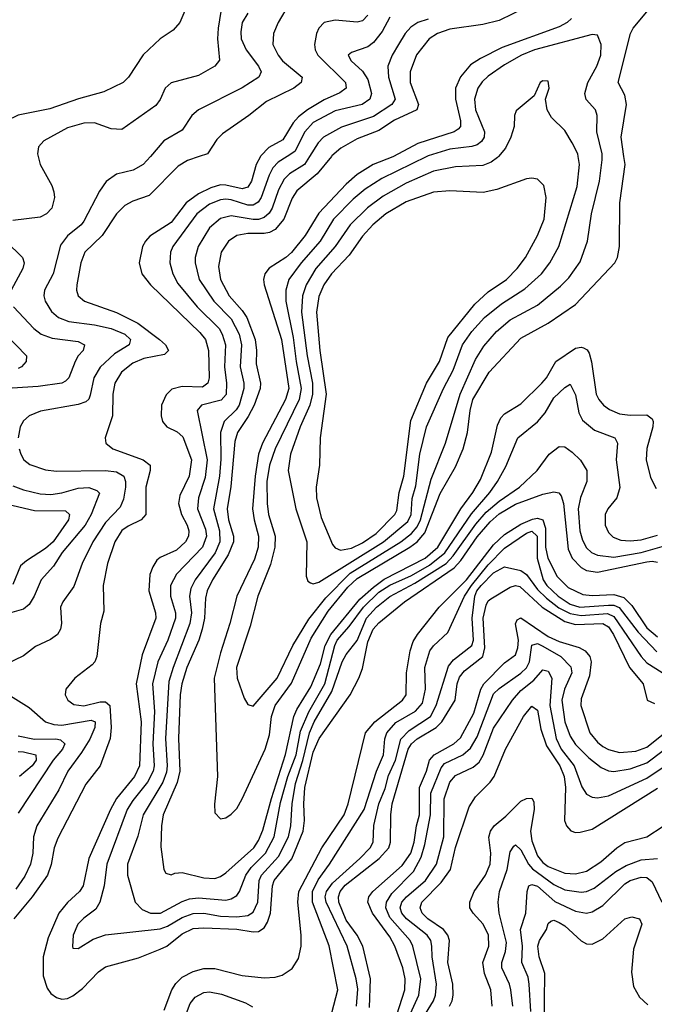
# Model space of a CAD drawing. Header units: inches. Extents: x 884549 to 1028252, y 526810 to 653624.
# Tile 942 of 1056: x 1017596 to 1019918, y 606897 to 610500. Entities that reach past the tile are written whole.
import ezdxf

# ---------------------------------------------------------------- set-up
doc = ezdxf.new("R2010")
doc.units = ezdxf.units.IN
doc.header["$MEASUREMENT"] = 0
doc.layers.add('B0610', color=7, linetype='Continuous')
doc.layers.add('B0611', color=7, linetype='Continuous')

msp = doc.modelspace()

# ---------------------------------------------------------------- linework, layer by layer
at = {"layer": 'B0610', "color": 5}
for points, elevation in [([(1017663.5, 610000), (1017671.1, 609970), (1017713.2, 609893.2), (1017721.1, 609870), (1017722.9, 609850), (1017713, 609810), (1017694.3, 609790), (1017670, 609777.7), (1017570, 609766)], 2740), ([(1018253, 610000), (1018210, 609985.6), (1018175.9, 609964.1), (1018070, 609856.9), (1018010, 609836.4), (1017980.1, 609819.9), (1017950, 609789.9), (1017897.3, 609710), (1017834.2, 609650), (1017818.8, 609610), (1017804.2, 609530), (1017803.9, 609510), (1017810, 609489.3), (1017832.9, 609470), (1017950, 609429.3), (1018027.4, 609390), (1018107.5, 609330), (1018129.1, 609310), (1018140.7, 609290), (1018125.1, 609274.9), (1018050, 609260.3), (1018010, 609243.3), (1017967.8, 609210), (1017944, 609170), (1017936, 609130), (1017935.8, 609050), (1017909, 608970), (1017911.1, 608951.1), (1017936.5, 608930), (1018047.2, 608890), (1018072.6, 608870), (1018073.3, 608850), (1018056.7, 608790), (1018056.8, 608690), (1018040.1, 608670), (1017992.8, 608647.2), (1017970, 608630.8), (1017943.8, 608590), (1017917.3, 608510), (1017901, 608430), (1017903.9, 608336.1), (1017891.4, 608290), (1017878.3, 608170), (1017870.8, 608150), (1017861.1, 608138.9), (1017797.3, 608090), (1017765, 608050), (1017762.6, 608030), (1017771.3, 608010), (1017793.5, 607993.5), (1017830, 607988.6), (1017890, 608004.2), (1017910, 608003.4), (1017925.2, 607990), (1017930.1, 607910), (1017926.2, 607870), (1017889.6, 607770), (1017838.1, 607701.9), (1017734.7, 607505.3), (1017721.9, 607470), (1017711.4, 607408.6), (1017697.5, 607370), (1017641.4, 607290), (1017573.7, 607210)], 2780), ([(1018074.1, 610000), (1018048.1, 609970), (1018010.4, 609950), (1017950, 609935.5), (1017911.9, 609908.1), (1017887.3, 609872.7), (1017830, 609762.9), (1017820.4, 609750), (1017771, 609709), (1017745.4, 609674.6), (1017718.1, 609570), (1017686.5, 609510), (1017683.5, 609490), (1017688.3, 609470), (1017712.6, 609432.6), (1017737.1, 609410), (1017775.2, 609395.2), (1017870, 609384), (1017930, 609370.6), (1017980.8, 609350), (1018000.9, 609330), (1017995.9, 609310), (1017942, 609278), (1017890, 609228.6), (1017867.2, 609190), (1017853.6, 609126.4), (1017848.3, 609111.7), (1017837.9, 609102.1), (1017810, 609091.9), (1017672.3, 609067.7), (1017630.3, 609050), (1017610, 609032.4), (1017597.8, 609010), (1017590.2, 608970)], 2760), ([(1018476.5, 610000), (1018460.4, 609970), (1018443.6, 609910), (1018430, 609886.9), (1018410, 609881), (1018350, 609895.3), (1018330, 609895.6), (1018295, 609885), (1018250, 609863.1), (1018205.3, 609830), (1018150, 609757.6), (1018072.2, 609707.8), (1018055.7, 609690), (1018045.3, 609670), (1018032.4, 609610), (1018042.1, 609570), (1018074.5, 609530), (1018255.1, 609355.1), (1018275.7, 609330), (1018287.1, 609290), (1018288.8, 609190), (1018283.8, 609170), (1018264.6, 609155.4), (1018190, 609157.9), (1018152.1, 609147.9), (1018132.1, 609127.9), (1018114.7, 609090), (1018113.3, 609050), (1018118.1, 609030), (1018133.7, 609010), (1018171.8, 608991.8), (1018193.1, 608973.1), (1018224.9, 608890), (1018216, 608830), (1018181.2, 608758.8), (1018176.6, 608730), (1018187.9, 608690), (1018209.1, 608650), (1018215.2, 608630), (1018213.8, 608610), (1018202.7, 608590), (1018170, 608558.7), (1018110, 608532.5), (1018097.8, 608522.2), (1018082.3, 608497.7), (1018072.1, 608470), (1018068, 608410), (1018093.2, 608330), (1018094.2, 608310), (1018044.3, 608175.7), (1018021.7, 608070), (1018039.9, 607930), (1018033.8, 607770), (1018016, 607730), (1017949.8, 607650.2), (1017927.6, 607610), (1017848.3, 607430), (1017828.2, 607330), (1017815, 607310), (1017770, 607269), (1017738.5, 607230), (1017700, 607140), (1017681.9, 607070), (1017681.3, 607001.3), (1017696, 606956), (1017710, 606936.6), (1017730, 606921.1), (1017750, 606915.8), (1017770, 606918.4), (1017790, 606927.5), (1017825.8, 606954.1), (1017884.2, 607015.8), (1017910, 607034), (1018030, 607067.3), (1018110, 607098.9), (1018133.5, 607110), (1018190, 607155.2), (1018230, 607173.9), (1018270, 607177.2), (1018390, 607171.6), (1018450, 607162.2), (1018470, 607163.5), (1018490, 607176.8), (1018502.7, 607197.3), (1018513.5, 607230), (1018520.3, 607330), (1018526.3, 607350), (1018591.4, 607428.6), (1018632.6, 607530), (1018638.1, 607570), (1018635.4, 607630), (1018639.2, 607690), (1018670, 607819.2), (1018691.2, 607870), (1018804.7, 608030), (1018836.8, 608090), (1018850, 608126), (1018870, 608223.5), (1018888.9, 608270), (1018910, 608292.5), (1019004.3, 608370), (1019185.9, 608494.1), (1019210, 608521), (1019270, 608608), (1019316.9, 608663.1), (1019350, 608692.4), (1019410, 608727.3), (1019510, 608763.5), (1019550, 608772.4), (1019568.8, 608768.8), (1019577.6, 608757.6), (1019585.1, 608730), (1019603.1, 608563.1), (1019617.2, 608530), (1019650, 608495.7), (1019670, 608484.8), (1019710, 608478.8), (1019890, 608516.3), (1019910, 608518.9), (1019930, 608514.9)], 2820), ([(1018574.9, 610000), (1018541.5, 609978.5), (1018522.1, 609957.9), (1018508.3, 609931.7), (1018479.2, 609850), (1018467.9, 609832.1), (1018450, 609821.3), (1018430, 609821.4), (1018370, 609841.5), (1018350, 609843.4), (1018330, 609840.5), (1018290, 609825.2), (1018243.4, 609790), (1018156.6, 609670), (1018147.9, 609650), (1018145, 609610), (1018156.1, 609570), (1018174.4, 609534.4), (1018245, 609450), (1018325.1, 609370), (1018336.1, 609350), (1018348.2, 609310), (1018345.3, 609230), (1018352.6, 609170), (1018350.8, 609129.2), (1018332.7, 609107.3), (1018261.5, 609090), (1018245.4, 609070), (1018282.1, 608890), (1018274.9, 608825.1), (1018249.4, 608750), (1018246.2, 608710), (1018275.5, 608635.5), (1018279, 608610), (1018265, 608570), (1018169, 608471), (1018147.3, 608430), (1018147.5, 608390), (1018165.7, 608330), (1018165.7, 608310), (1018137.4, 608230), (1018101.3, 608150), (1018081.9, 608070), (1018088.6, 607968.6), (1018083.2, 607850), (1018088, 607770), (1018084.2, 607750), (1018063.5, 607710), (1018010, 607643.2), (1017989.4, 607610), (1017914.1, 607410), (1017905, 607330), (1017889.2, 607270.8), (1017874.6, 607245.4), (1017830, 607212.4), (1017808.8, 607190), (1017791.4, 607150), (1017788.3, 607108.3), (1017790, 607102.8), (1017810, 607101.3), (1017864.4, 607135.6), (1017909.3, 607150.7), (1018110, 607172.8), (1018136.9, 607183.1), (1018190, 607214.8), (1018230, 607229.5), (1018270, 607229.8), (1018330, 607219.9), (1018390, 607216.6), (1018430, 607221.9), (1018450, 607233.9), (1018467.7, 607270), (1018471.8, 607350), (1018480.4, 607370), (1018542.4, 607437.6), (1018579.2, 607510), (1018588.4, 607550), (1018592.3, 607630), (1018604.9, 607704.9), (1018631.3, 607788.7), (1018656.2, 607890), (1018673.8, 607930), (1018737.8, 608042.2), (1018775.9, 608150), (1018790, 608176.8), (1018830, 608228.8), (1018865.3, 608310), (1018901, 608350), (1018950, 608389.8), (1019041.7, 608438.3), (1019156.1, 608510), (1019182.4, 608537.6), (1019265.4, 608654.6), (1019302.3, 608697.7), (1019350, 608738.5), (1019424.2, 608790), (1019489.9, 608850.1), (1019532.7, 608910), (1019570, 608938.4), (1019590, 608937.2), (1019617.1, 608917.2), (1019647.9, 608887.9), (1019671.1, 608850), (1019670.9, 608810), (1019648.1, 608751.9), (1019639.6, 608710), (1019644.9, 608630), (1019655.4, 608595.4), (1019670, 608567.2), (1019688.3, 608550), (1019710, 608540.4), (1019770, 608532.8), (1019870, 608550.5), (1019954.9, 608574.9)], 2840), ([(1018656.6, 610000), (1018637.8, 609970), (1018583.3, 609936.7), (1018563.6, 609916.4), (1018542.7, 609877.3), (1018519.6, 609810), (1018508.1, 609791.9), (1018490, 609776), (1018470, 609769.2), (1018450, 609769), (1018370, 609783), (1018330, 609772.2), (1018290, 609739), (1018248.4, 609670), (1018237.6, 609630), (1018237.2, 609610), (1018252.9, 609550), (1018305.5, 609470), (1018370, 609405.6), (1018398.2, 609350), (1018407.2, 609310), (1018402.3, 609230), (1018416.3, 609170), (1018416.4, 609150), (1018399, 609090), (1018387.4, 609072.6), (1018343.6, 609030), (1018330.1, 608989.9), (1018332, 608892), (1018327.4, 608830), (1018304.6, 608710), (1018327, 608630), (1018328, 608590), (1018311, 608549), (1018237.6, 608450), (1018221.8, 608418.2), (1018217.2, 608390), (1018223.9, 608330), (1018218.6, 608290), (1018157, 608130), (1018142, 608078), (1018128.9, 607870), (1018135.6, 607770), (1018133.3, 607746.7), (1018119.9, 607710), (1018047.3, 607590), (1018027.5, 607512.5), (1017990.6, 607410), (1017990.7, 607370), (1018018.1, 607270), (1018044, 607244), (1018074.9, 607230), (1018110.7, 607230), (1018190, 607273.6), (1018217.1, 607282.9), (1018250, 607286.1), (1018350, 607277.3), (1018370, 607283), (1018390, 607295.3), (1018400.2, 607310), (1018423.2, 607370), (1018443, 607397), (1018495.1, 607450), (1018527.1, 607510), (1018550, 607635), (1018576.6, 607730), (1018607.8, 607810), (1018623.3, 607896.7), (1018653.3, 607966.7), (1018712.3, 608070), (1018748.5, 608210), (1018757.7, 608230), (1018801, 608279), (1018853.7, 608350), (1018910, 608404.6), (1018950, 608430.9), (1019030, 608466.6), (1019095.5, 608504.5), (1019150.8, 608549.2), (1019248.4, 608691.6), (1019316.6, 608770), (1019344.4, 608810), (1019374.7, 608865.3), (1019418.4, 608970), (1019491, 609029), (1019518, 609062), (1019550, 609116.1), (1019590, 609153.7), (1019610, 609166.3), (1019630, 609127.6), (1019642.1, 609062.1), (1019654.6, 609034.6), (1019698.5, 608998.5), (1019773.4, 608970), (1019783, 608950), (1019778.6, 608890), (1019791.7, 608788.3), (1019781.4, 608750), (1019748.4, 608710), (1019738.5, 608690), (1019738.7, 608650), (1019750, 608623.9), (1019766.8, 608606.8), (1019795.6, 608595.6), (1019830, 608592.8), (1019870, 608597.3), (1019930, 608614.1)], 2860), ([(1018736.7, 610000), (1018684, 609936), (1018610, 609873.9), (1018592.7, 609847.3), (1018562.2, 609770), (1018530, 609732.6), (1018510, 609721.9), (1018490, 609718.2), (1018430, 609718.2), (1018389.8, 609710.2), (1018359.5, 609690), (1018333.1, 609650), (1018323.1, 609596.9), (1018330.5, 609550), (1018361.7, 609490), (1018410, 609435.7), (1018426.6, 609410), (1018457.1, 609330), (1018462.2, 609290), (1018461.1, 609241.1), (1018477, 609170), (1018475.6, 609150), (1018453.5, 609090), (1018431.9, 609048.1), (1018393.3, 608990), (1018383.5, 608956.5), (1018368.6, 608791.4), (1018354.3, 608710), (1018359.8, 608670), (1018377.9, 608610), (1018378, 608590), (1018358.7, 608541.3), (1018301.2, 608450), (1018282.1, 608410), (1018276.2, 608383.8), (1018272, 608310), (1018263.2, 608270), (1018250.6, 608229.4), (1018207.7, 608130), (1018188.8, 608070), (1018183.1, 608030), (1018176.3, 607870), (1018181.4, 607750), (1018171.8, 607708.2), (1018120.4, 607590), (1018114.1, 607550), (1018112.7, 607472.7), (1018123.6, 607390), (1018130, 607377.1), (1018150, 607370.3), (1018163.3, 607376.7), (1018190, 607379.2), (1018270, 607360.1), (1018310, 607357.1), (1018330, 607364), (1018350, 607377.7), (1018452.9, 607470), (1018470, 607495.7), (1018485.9, 607534.1), (1018516.6, 607650), (1018568.8, 607811.2), (1018598.8, 607950), (1018610, 607975.9), (1018661, 608059), (1018696.6, 608143.4), (1018714, 608210), (1018734, 608250), (1018840.6, 608379.4), (1018890, 608424), (1018930, 608452.2), (1019079.2, 608530), (1019125.3, 608570), (1019209.7, 608710), (1019254.2, 608770), (1019282.5, 608817.5), (1019322.7, 608917.3), (1019344.2, 609015.8), (1019356.3, 609043.7), (1019370, 609057.7), (1019430, 609094.2), (1019506.2, 609170), (1019523.2, 609190), (1019557.1, 609250), (1019630, 609297.8), (1019650, 609302.2), (1019659, 609299), (1019671.7, 609291.7), (1019679.4, 609279.4), (1019688.2, 609248.2), (1019705.8, 609130), (1019714.8, 609110), (1019731.6, 609090), (1019753.6, 609073.6), (1019790, 609058.3), (1019830, 609053.5), (1019890, 609054.1), (1019910, 609039.5), (1019914, 609030), (1019912.7, 609010), (1019891.1, 608931.1), (1019888.5, 608890), (1019904.5, 608824.5), (1019924.8, 608784.8)], 2880), ([(1018964.1, 610000), (1018961.4, 609998.6), (1018889.5, 609970), (1018830, 609933.7), (1018790, 609898.3), (1018690, 609792.7), (1018640.8, 609710), (1018590, 609648.8), (1018570, 609630.3), (1018508.6, 609591.4), (1018492.9, 609570), (1018487.7, 609550), (1018490.1, 609529.9), (1018554.1, 609330), (1018580, 609150), (1018568.7, 609110), (1018483.9, 608950), (1018469.5, 608910.5), (1018456.8, 608830), (1018447.9, 608710), (1018453.2, 608670), (1018469.6, 608610), (1018468.6, 608570), (1018454.5, 608525.5), (1018390.7, 608390), (1018365, 608290), (1018330, 608183.5), (1018307.7, 608090), (1018319.5, 607730), (1018309.1, 607629.1), (1018310, 607598), (1018330, 607575.5), (1018350, 607579.5), (1018370, 607592.2), (1018390, 607613.7), (1018410, 607648.8), (1018494.3, 607830), (1018510, 607883.1), (1018516.9, 607950), (1018530.1, 607989.9), (1018590, 608071.9), (1018662.5, 608237.4), (1018724.7, 608335.3), (1018796.7, 608423.3), (1018830, 608455.2), (1019023.6, 608570), (1019050.4, 608590), (1019077.8, 608622.2), (1019134.3, 608765.7), (1019190, 608863.3), (1019218.1, 608930), (1019234.6, 608990), (1019243.7, 609070), (1019253.4, 609110), (1019313.7, 609210), (1019430, 609335.1), (1019530, 609389.3), (1019630, 609458.4), (1019773.2, 609610), (1019783.4, 609630), (1019790.5, 609670), (1019791.3, 609830), (1019811.7, 609970), (1019807, 610000)], 2920), ([(1019085.1, 610000), (1018921.3, 609918.7), (1018859.3, 609880.6), (1018815.9, 609844.1), (1018744.1, 609770), (1018695.1, 609690), (1018625.1, 609610), (1018580.7, 609550), (1018569.1, 609510.9), (1018569.4, 609470.6), (1018596.9, 609336.9), (1018607.2, 609250), (1018625.8, 609150), (1018618.6, 609110), (1018530, 608930), (1018509.8, 608870.2), (1018500.4, 608810), (1018500.9, 608730), (1018506.7, 608690), (1018530.6, 608610), (1018529.7, 608570), (1018513.9, 608506.1), (1018467.2, 608390), (1018438.9, 608281.1), (1018389.1, 608130), (1018391.8, 608090), (1018417.3, 608017.3), (1018430, 607994), (1018450, 607987.4), (1018538.4, 608090), (1018595, 608210), (1018654.2, 608305.8), (1018715.8, 608384.2), (1018804.8, 608475.2), (1018990.6, 608590), (1019030, 608620.2), (1019050, 608644.2), (1019062.1, 608670), (1019100.8, 608819.2), (1019153.7, 608950), (1019207.1, 609130), (1019263.6, 609256.4), (1019294.3, 609305.7), (1019340.5, 609359.5), (1019390, 609402.4), (1019490, 609455.1), (1019575.2, 609524.8), (1019604.9, 609555.1), (1019646.1, 609613.9), (1019673.7, 609690), (1019688.1, 609790), (1019716.9, 609910), (1019727.7, 609987.7), (1019727.2, 610000)], 2940), ([(1019348.2, 610000), (1019344.4, 609995.6), (1019320.7, 609979.3), (1019290, 609966.4), (1019190, 609962.1), (1019110, 609945.5), (1019010, 609901.7), (1018925.8, 609854.2), (1018868.4, 609811.6), (1018805, 609750), (1018750, 609669.9), (1018679.5, 609590), (1018643.4, 609530), (1018630.6, 609489.4), (1018627.5, 609430), (1018647.6, 609270), (1018666.9, 609170), (1018667.2, 609130), (1018657.2, 609090), (1018622, 609010), (1018586.2, 608910), (1018577.9, 608850), (1018606.1, 608710), (1018647, 608590), (1018643.5, 608463.5), (1018650, 608445.3), (1018659.4, 608439.4), (1018670, 608435.5), (1018690, 608441.5), (1018927.2, 608590), (1019015.9, 608664.1), (1019028, 608690), (1019032.2, 608747.8), (1019045.2, 608794.8), (1019060.4, 608910), (1019084.9, 609010), (1019146.5, 609150), (1019182.3, 609217.7), (1019216, 609310), (1019250, 609359.1), (1019296.3, 609410), (1019359, 609461), (1019444.5, 609515.5), (1019505.4, 609570), (1019535.7, 609610), (1019568.9, 609670), (1019636.2, 609890), (1019643.6, 609970), (1019639.1, 610000)], 2960), ([(1017545.5, 609690), (1017606.5, 609630), (1017612, 609610), (1017607.7, 609590), (1017564.4, 609510)], 2740), ([(1017573.5, 609450), (1017647.1, 609370), (1017674.3, 609350), (1017714.7, 609334.7), (1017810, 609322.6), (1017832.9, 609310), (1017827.5, 609290), (1017809.6, 609270.4), (1017799.1, 609250), (1017775.8, 609190), (1017762.7, 609177.3), (1017749.3, 609170.7), (1017662.7, 609157.3), (1017530.6, 609149.4)], 2740), ([(1017543.7, 609350), (1017620.3, 609270), (1017619, 609250), (1017602.3, 609230), (1017590, 609223.4)], 2720), ([(1017593.2, 608930), (1017599.4, 608910), (1017611.1, 608890), (1017632.9, 608872.9), (1017690, 608852.8), (1017730, 608847.8), (1017909.9, 608850.1), (1017950, 608845.4), (1017976.8, 608830), (1017982.9, 608810), (1017982.5, 608790), (1017975, 608745), (1017963.7, 608716.3), (1017910, 608659.9), (1017863.4, 608590), (1017824.7, 608510), (1017793.8, 608426.2), (1017753, 608370), (1017745, 608350), (1017749.1, 608290), (1017744.9, 608270), (1017733.7, 608250), (1017708.6, 608231.4), (1017653.5, 608206.5), (1017610, 608172.3), (1017541.2, 608138.8)], 2760), ([(1017570, 608794.5), (1017610, 608779.1), (1017670, 608765.5), (1017710, 608762.3), (1017750, 608768.3), (1017810, 608785.7), (1017848.1, 608788.1), (1017877.6, 608777.6), (1017887.8, 608767.8), (1017857.7, 608690), (1017835.6, 608650), (1017751.6, 608550), (1017719.2, 608500.8), (1017673.8, 608450), (1017648.7, 608390), (1017630, 608359.5), (1017610, 608343.2), (1017550, 608325.4)], 2740), ([(1017530, 608731.9), (1017650, 608704.1), (1017762.8, 608702.8), (1017777.9, 608690), (1017774, 608670), (1017717.7, 608590), (1017690, 608565), (1017620.1, 608519.9), (1017599, 608501), (1017570, 608433.6)], 2720), ([(1018124.8, 606875.2), (1018152.2, 606950), (1018166.7, 606973.3), (1018190, 606996), (1018230, 607017.4), (1018270, 607027.3), (1018310, 607027.6), (1018410, 607002.5), (1018490, 606993.3), (1018530, 606996.4), (1018556.4, 607003.6), (1018592.5, 607027.5), (1018615.6, 607064.4), (1018625.3, 607110), (1018625.9, 607150), (1018613.4, 607270), (1018616.7, 607310), (1018701.1, 607470), (1018783.1, 607590), (1018797.5, 607630), (1018861.7, 607890), (1018894.9, 607930), (1018996.1, 608010), (1019009.9, 608030), (1019011.3, 608110), (1019024.4, 608190), (1019035.8, 608224.2), (1019051.1, 608250), (1019130.6, 608350), (1019230.7, 608450), (1019330, 608578.3), (1019370, 608615.8), (1019430, 608654.3), (1019472.7, 608672.7), (1019490, 608676), (1019510.3, 608670.3), (1019519.2, 608639.2), (1019520, 608570), (1019528.6, 608530), (1019562.4, 608462.4), (1019602.3, 608422.3), (1019656.9, 608396.9), (1019690, 608393.2), (1019770, 608397), (1019806.2, 608386.2), (1019836.2, 608356.2), (1019890, 608274.2), (1019930, 608241.9)], 2780), ([(1018723.8, 606810), (1018759.6, 606950), (1018728.7, 607111.3), (1018667.1, 607270), (1018667.3, 607310), (1018687.9, 607352.1), (1018729.9, 607410), (1018856.1, 607610), (1018901.9, 607750), (1018927, 607810), (1018932.1, 607867.9), (1018939.7, 607890), (1018972, 607928), (1019043.6, 607970), (1019070, 607998.4), (1019080.9, 608050), (1019078.3, 608130), (1019096.4, 608190), (1019110, 608208.8), (1019162.5, 608257.5), (1019223.7, 608390), (1019248.7, 608430), (1019310, 608505), (1019370, 608566.6), (1019450, 608621.5), (1019470, 608628.9), (1019489.8, 608609.8), (1019489.8, 608529.8), (1019510.7, 608450), (1019524.4, 608430), (1019565.8, 608390), (1019610, 608360.7), (1019646, 608350), (1019750, 608358.1), (1019770, 608357.1), (1019789, 608349), (1019858.7, 608258.7), (1019927, 608187)], 2760), ([(1018827.8, 606890), (1018832.6, 606952.6), (1018827, 606990), (1018794.4, 607110), (1018717, 607270), (1018713.9, 607290), (1018717.8, 607310), (1018739.8, 607340.2), (1018840.6, 607430), (1018878.7, 607470), (1018889.2, 607490), (1018891.2, 607551.2), (1018910.4, 607630), (1018933.2, 607686.8), (1018945.3, 607734.7), (1018970.9, 607790), (1018990, 607867.4), (1019020.6, 607899.4), (1019099, 607950), (1019120.1, 607990), (1019165.1, 608134.9), (1019183, 608157), (1019250.4, 608209.6), (1019255.9, 608230), (1019251.5, 608310), (1019260.9, 608390), (1019268.9, 608410), (1019284, 608430), (1019330, 608475.8), (1019370, 608497.6), (1019430, 608484.6), (1019450, 608469.8), (1019490, 608414.9), (1019522.9, 608382.9), (1019568.4, 608348.4), (1019610, 608326.6), (1019650, 608319.7), (1019746.9, 608326.9), (1019770, 608315.7), (1019870, 608169.6), (1019890, 608147.1), (1019970, 608096.9)], 2740), ([(1018875.4, 606884.6), (1018879.8, 606990), (1018850.9, 607110), (1018830, 607149.5), (1018790, 607204.3), (1018763.5, 607270), (1018761.7, 607290), (1018768.5, 607310), (1018787.2, 607332.8), (1018910.5, 607430), (1018946.1, 607470), (1018952.8, 607490), (1018953.6, 607590), (1018958.2, 607630), (1019017.7, 607830), (1019029.7, 607850.3), (1019050, 607868.3), (1019120.3, 607910), (1019140.8, 607930), (1019188.8, 608010), (1019197, 608070), (1019205.5, 608094.5), (1019223.3, 608116.7), (1019290.2, 608170), (1019298.3, 608201.7), (1019291.3, 608310), (1019302.6, 608357.4), (1019310, 608373.7), (1019319.3, 608380.7), (1019390, 608424), (1019410, 608429.3), (1019426.3, 608426.3), (1019507.6, 608350), (1019590, 608297.6), (1019630, 608287.4), (1019730, 608290.7), (1019750, 608278.8), (1019768.4, 608250), (1019826.8, 608130), (1019877, 608070), (1019891.8, 608010), (1019918.2, 607998.2)], 2720), ([(1018947.6, 606770), (1019005.2, 606950), (1019006.3, 606990), (1018997.2, 607030), (1018968.6, 607110), (1018950, 607144.1), (1018887, 607230), (1018869.5, 607270), (1018873.5, 607290), (1018887.7, 607310), (1018995.1, 607404.9), (1019026.6, 607450), (1019039, 607490), (1019047.2, 607550), (1019058.1, 607590), (1019058.2, 607690), (1019084.4, 607750), (1019095.6, 607790), (1019112.4, 607810), (1019184.8, 607850), (1019208.2, 607871.8), (1019257.6, 607962.4), (1019283.6, 608050), (1019294.6, 608070), (1019370, 608146.6), (1019410, 608175.8), (1019418.4, 608201.6), (1019420.7, 608230), (1019410.3, 608289.7), (1019415.6, 608304.4), (1019430, 608311.4), (1019530, 608242.8), (1019570, 608224.2), (1019642.9, 608202.9), (1019665.1, 608190), (1019682.4, 608170), (1019686.9, 608150), (1019681.1, 608098.9), (1019650, 608015.1), (1019648.6, 607990), (1019681.6, 607890), (1019710, 607855.7), (1019730, 607840.5), (1019750, 607828.9), (1019790, 607818.4), (1019850, 607823.6), (1019890, 607838.3), (1019950, 607885.4)], 2680), ([(1019019.5, 606850), (1019056.8, 606930), (1019063.9, 606990), (1019034, 607110), (1019024.3, 607130), (1018950, 607215), (1018935.6, 607250), (1018937.7, 607270), (1018957.5, 607302.5), (1019036.7, 607383.3), (1019064.6, 607435.4), (1019078.1, 607481.9), (1019098.9, 607590), (1019099.7, 607670), (1019137.7, 607762.3), (1019150, 607777.5), (1019217.1, 607810), (1019245.6, 607834.4), (1019270, 607876), (1019330, 608032.9), (1019350, 608052.9), (1019430, 608108.5), (1019450, 608128.2), (1019460.9, 608150), (1019470, 608210.9), (1019490, 608217.1), (1019510, 608207.3), (1019576.1, 608170), (1019612.4, 608132.4), (1019615.6, 608110), (1019589, 608050), (1019579.3, 608010), (1019590.1, 607930), (1019610, 607878.4), (1019630, 607847.3), (1019678.9, 607798.9), (1019723.9, 607763.9), (1019750, 607751.7), (1019770, 607748.9), (1019830, 607758.7), (1019890, 607780.2), (1019950, 607825.4)], 2660), ([(1019061.2, 606830), (1019109.6, 606910), (1019117.2, 606930), (1019121.1, 606970), (1019104.9, 607070), (1019104.1, 607110), (1019099.9, 607130), (1019087, 607150), (1019011.7, 607210), (1018994, 607230), (1018988, 607250), (1018994, 607270), (1019011, 607290), (1019080.7, 607350), (1019120.6, 607410), (1019148.3, 607510), (1019149.2, 607649.2), (1019170, 607710.1), (1019190, 607734.5), (1019255.6, 607764.4), (1019277.4, 607782.6), (1019292, 607808), (1019330, 607907), (1019399.6, 608010), (1019430, 608045.8), (1019476.5, 608083.5), (1019510, 608120.4), (1019530, 608116.2), (1019542.7, 608090), (1019535.7, 607990), (1019558.3, 607870), (1019577.4, 607830), (1019624.9, 607770), (1019652.5, 607692.5), (1019670, 607665.4), (1019690, 607654.8), (1019710, 607652.6), (1019750, 607659.6), (1019890, 607724.9), (1019965.1, 607774.9)], 2640), ([(1017552.2, 608032.2), (1017630, 607983), (1017690.2, 607930), (1017720.3, 607920.3), (1017750, 607918.4), (1017856.8, 607936.9), (1017871.3, 607931.2), (1017870.3, 607909.7), (1017852.4, 607867.6), (1017822.1, 607817.9), (1017772.1, 607750), (1017738.7, 607681.3), (1017658.4, 607550), (1017646.2, 607510), (1017643.6, 607450), (1017634.8, 607410), (1017614.1, 607365.9), (1017581.8, 607318.2)], 2760), ([(1019168.8, 606890), (1019177.9, 606910), (1019181.7, 606930), (1019180.1, 606970), (1019162.2, 607050), (1019167.9, 607130), (1019162.1, 607150), (1019147.1, 607170), (1019089.1, 607210), (1019068.4, 607230), (1019061.5, 607250), (1019067, 607270), (1019137.7, 607342.3), (1019171.9, 607390), (1019190.7, 607470.7), (1019240.8, 607619.2), (1019263.5, 607656.5), (1019317.8, 607710), (1019332.2, 607730), (1019373.4, 607830), (1019439.4, 607950), (1019470, 607988.1), (1019490, 607973.4), (1019503.2, 607903.2), (1019523.1, 607843.1), (1019571.8, 607770), (1019588.7, 607730), (1019593.1, 607690), (1019589.1, 607570), (1019596.2, 607550), (1019612, 607532), (1019630, 607525.4), (1019646.5, 607526.5), (1019690, 607537.9), (1019930, 607688.4)], 2620), ([(1017590, 607879.3), (1017650, 607867.5), (1017728.3, 607868.3), (1017745, 607865), (1017760.9, 607850), (1017752, 607830), (1017718.2, 607790), (1017590, 607596.8)], 2740), ([(1017590, 607822.1), (1017610, 607820.2), (1017655, 607810), (1017656.4, 607790), (1017641.2, 607770), (1017595, 607730)], 2720), ([(1019324.2, 606890), (1019319.7, 606950), (1019297.1, 607010), (1019290.3, 607049.7), (1019312, 607110), (1019311, 607150), (1019292, 607190), (1019255.3, 607230), (1019243.1, 607250), (1019243.4, 607270), (1019259.3, 607310), (1019300.8, 607370), (1019317.4, 607410), (1019319.5, 607450), (1019312, 607508), (1019318.7, 607530), (1019332.4, 607550), (1019375.2, 607584.8), (1019430, 607640.4), (1019450, 607650.1), (1019470, 607651.1), (1019477.4, 607637.4), (1019478.3, 607610), (1019464.3, 607530), (1019470, 607494.5), (1019490, 607440.1), (1019510, 607415.3), (1019530, 607401.5), (1019590, 607376.7), (1019630, 607373.8), (1019670, 607384), (1019721.9, 607418.1), (1019780.7, 607470), (1019810, 607489.2), (1019890, 607510.1), (1019950, 607548.4)], 2580), ([(1019400.3, 606890), (1019392.9, 606950), (1019388, 606970), (1019360.1, 607030), (1019359.7, 607050), (1019373.7, 607090), (1019377.2, 607122.8), (1019350.8, 607230), (1019346.2, 607270), (1019351.3, 607310), (1019379.1, 607390), (1019390, 607454.4), (1019404.2, 607475.8), (1019410, 607480.7), (1019430, 607461.8), (1019457.6, 607410), (1019472.4, 607392.4), (1019550, 607335.3), (1019590, 607316), (1019650, 607306.8), (1019670, 607309.7), (1019698.2, 607321.8), (1019776.9, 607383.1), (1019815.2, 607404.8), (1019870, 607425.9), (1019929.1, 607430.9)], 2560), ([(1019466.2, 606870), (1019459.8, 606970), (1019455.9, 606995.9), (1019433.2, 607050), (1019435.6, 607110), (1019428, 607170), (1019447.4, 607230), (1019452.3, 607310), (1019458.5, 607330), (1019470, 607335.6), (1019490, 607328.8), (1019553.5, 607273.5), (1019630, 607238.1), (1019670, 607230.9), (1019690, 607235.4), (1019730, 607258.7), (1019810, 607337.3), (1019829.1, 607350), (1019870, 607361.6), (1019890, 607360.6), (1019910, 607344.4), (1019944.9, 607270)], 2540), ([(1019514.8, 606810), (1019517.1, 607010), (1019496.6, 607070), (1019491.7, 607110), (1019497.6, 607130), (1019523.2, 607170), (1019530, 607192.9), (1019539.3, 607200.7), (1019550, 607204.8), (1019570, 607196.5), (1019590, 607183.8), (1019650, 607129.4), (1019670, 607117.6), (1019690, 607117.3), (1019730, 607135.9), (1019810, 607210.1), (1019836.3, 607216.3), (1019863.7, 607210), (1019871.7, 607190), (1019841.6, 607098.4), (1019834.5, 607014.5), (1019842.1, 606962.1), (1019863.3, 606923.3), (1019894.5, 606894.5)], 2520), ([(1018170.3, 606770), (1018219.8, 606900.2), (1018237.7, 606922.3), (1018270, 606940.4), (1018290, 606942.9), (1018334.2, 606934.2), (1018421.8, 606901.8), (1018447.9, 606887.9)], 2760)]:
    msp.add_lwpolyline(points, dxfattribs=dict(at, elevation=elevation))
at = {"layer": 'B0610', "color": 5, "elevation": 2980}
msp.add_lwpolyline([(1019470, 609920.8), (1019450, 609918.2), (1019341.4, 609878.6), (1019292.2, 609867.8), (1019170, 609873.7), (1019110, 609869.4), (1019010, 609834.3), (1018936, 609790), (1018887.4, 609750), (1018850, 609708.7), (1018800.9, 609639.1), (1018736.5, 609570), (1018708.7, 609530), (1018690, 609487.4), (1018681.9, 609430), (1018693.6, 609290), (1018716.6, 609130), (1018694.7, 608970), (1018692.4, 608870), (1018680.8, 608790), (1018682.2, 608750), (1018698.9, 608678.9), (1018739.8, 608579.8), (1018750, 608567.1), (1018770, 608558.8), (1018810, 608565.7), (1018850, 608586.1), (1018900.2, 608619.8), (1018967.9, 608690), (1018975.6, 608704.4), (1018983.8, 608770), (1019000.9, 608830), (1019027, 609033), (1019084.8, 609170), (1019131.8, 609250), (1019162.7, 609337.3), (1019260.7, 609459.3), (1019310, 609504), (1019376.9, 609550), (1019416.1, 609590), (1019447.2, 609630), (1019490.9, 609710), (1019514.8, 609770), (1019522.6, 609850), (1019513.5, 609893.5), (1019490, 609917.3)], close=True, dxfattribs=at)
at = {"layer": 'B0611', "color": 5}
for points, elevation in [([(1019807, 610000), (1019796.1, 610070), (1019816.7, 610190), (1019810, 610223.9), (1019786.3, 610270), (1019830.7, 610450), (1019840.3, 610470), (1019908.9, 610551.1), (1019941.3, 610630), (1019954.4, 610710), (1019970, 610742.2), (1019990, 610753.9), (1020000, 610755.4)], 2920), ([(1018215.3, 610570), (1018181.8, 610490), (1018157.5, 610462.5), (1018110.3, 610430), (1018047.7, 610372.3), (1017994.2, 610290), (1017974.6, 610270), (1017903.3, 610236.7), (1017811.1, 610211.1), (1017705.5, 610174.5), (1017589.5, 610150.5), (1017547.1, 610130), (1017532.6, 610110), (1017528.6, 610090), (1017545, 610000)], 2720), ([(1018582.1, 610557.9), (1018541.6, 610490), (1018524.2, 610450), (1018522.3, 610410), (1018541.2, 610370), (1018556.9, 610350), (1018629.1, 610290), (1018625.4, 610270), (1018599, 610250), (1018498.5, 610201.5), (1018434.1, 610150), (1018337.5, 610082.5), (1018317.5, 610062.5), (1018282.8, 610010), (1018253, 610000)], 2780), ([(1019450, 610546.5), (1019350, 610497), (1019290, 610483.2), (1019170, 610465.3), (1019124.6, 610450), (1019093.7, 610430), (1019047.6, 610372.4), (1019024.2, 610310), (1019024.9, 610270), (1019055.6, 610190), (1019048.9, 610170), (1018967, 610133), (1018910, 610094.8), (1018830, 610064.5), (1018770.3, 610029.7), (1018738.2, 610001.8), (1018736.7, 610000)], 2880), ([(1018331.6, 610530), (1018321.6, 610470), (1018319.1, 610430), (1018327.2, 610352.8), (1018310.2, 610330), (1018250, 610296.2), (1018150, 610269.8), (1018128.4, 610250), (1018110, 610208.3), (1018094.1, 610185.9), (1017970, 610098), (1017930, 610100.6), (1017870, 610122.5), (1017830, 610121.7), (1017770, 610104.9), (1017683.4, 610056.6), (1017665, 610035), (1017661, 610010), (1017663.5, 610000)], 2740), ([(1018430, 610524.8), (1018410, 610489.6), (1018404.4, 610455.6), (1018406, 610430), (1018424.2, 610390), (1018470.1, 610330), (1018479, 610310), (1018471.3, 610290), (1018410, 610251.6), (1018249.6, 610170.4), (1018225.6, 610150), (1018190, 610095.5), (1018123.3, 610056.7), (1018074.1, 610000)], 2760), ([(1018870, 610517.1), (1018850, 610496.8), (1018830, 610491.7), (1018750, 610498.2), (1018710, 610489.9), (1018690.1, 610470), (1018682.2, 610450), (1018674.3, 610410), (1018676.3, 610390), (1018686.7, 610370), (1018787.7, 610270), (1018790.1, 610249.9), (1018767.7, 610232.3), (1018710, 610207.7), (1018648.4, 610170), (1018615.6, 610144.4), (1018596.9, 610123.1), (1018558.8, 610061.2), (1018507.8, 610032.2), (1018477.7, 610002.3), (1018476.5, 610000)], 2820), ([(1018950.4, 610509.6), (1018922.6, 610457.4), (1018890, 610416.5), (1018870, 610400.5), (1018810, 610380.5), (1018797.6, 610370), (1018809.2, 610350), (1018850, 610311.8), (1018870, 610281.1), (1018883.3, 610230), (1018876.9, 610210), (1018849.5, 610190.5), (1018750, 610166.9), (1018670, 610123.9), (1018638.8, 610090), (1018602.4, 610017.6), (1018574.9, 610000)], 2840), ([(1019090, 610502.6), (1019052.4, 610490), (1019027.3, 610472.7), (1019006.5, 610450), (1018981.4, 610410), (1018958.7, 610370), (1018942.8, 610330), (1018944.8, 610290), (1018969.6, 610210), (1018957.5, 610190), (1018890, 610146.1), (1018773.3, 610106.7), (1018706.8, 610070), (1018688, 610050), (1018656.6, 610000)], 2860), ([(1019615.1, 610504.9), (1019598.8, 610490), (1019570, 610473.9), (1019361.6, 610398.4), (1019281.6, 610358.4), (1019245.4, 610334.6), (1019208.2, 610291.8), (1019190.5, 610250), (1019190.4, 610210), (1019209.3, 610130), (1019209, 610110), (1019200, 610100), (1019185.6, 610090), (1019052.5, 610047.5), (1018964.1, 610000)], 2920), ([(1019727.2, 610000), (1019726.7, 610010), (1019707.7, 610090), (1019708.7, 610150), (1019702.2, 610170), (1019668.6, 610208.6), (1019664, 610230), (1019674.8, 610270), (1019708.1, 610330), (1019721.7, 610370), (1019724.1, 610410), (1019710, 610443.6), (1019690, 610445.7), (1019479.7, 610390), (1019432.3, 610370), (1019370, 610335.2), (1019310, 610293.4), (1019287.6, 610272.4), (1019272.1, 610250), (1019260.1, 610210), (1019263.8, 610170), (1019297.1, 610090), (1019295.1, 610070), (1019285.7, 610054.3), (1019270, 610042.6), (1019250, 610036.7), (1019170, 610026.9), (1019090, 610002.4), (1019085.1, 610000)], 2940), ([(1019639.1, 610000), (1019637.7, 610010), (1019617.7, 610050), (1019590, 610094.5), (1019541.9, 610141.9), (1019526, 610170), (1019519.3, 610210), (1019533.6, 610250), (1019530, 610275.1), (1019510, 610276.2), (1019500.7, 610270), (1019478, 610222), (1019412.8, 610167.2), (1019406, 610150), (1019405.3, 610110), (1019393, 610070), (1019373.8, 610030), (1019348.2, 610000)], 2960)]:
    msp.add_lwpolyline(points, dxfattribs=dict(at, elevation=elevation))

doc.saveas('drawing.dxf')
